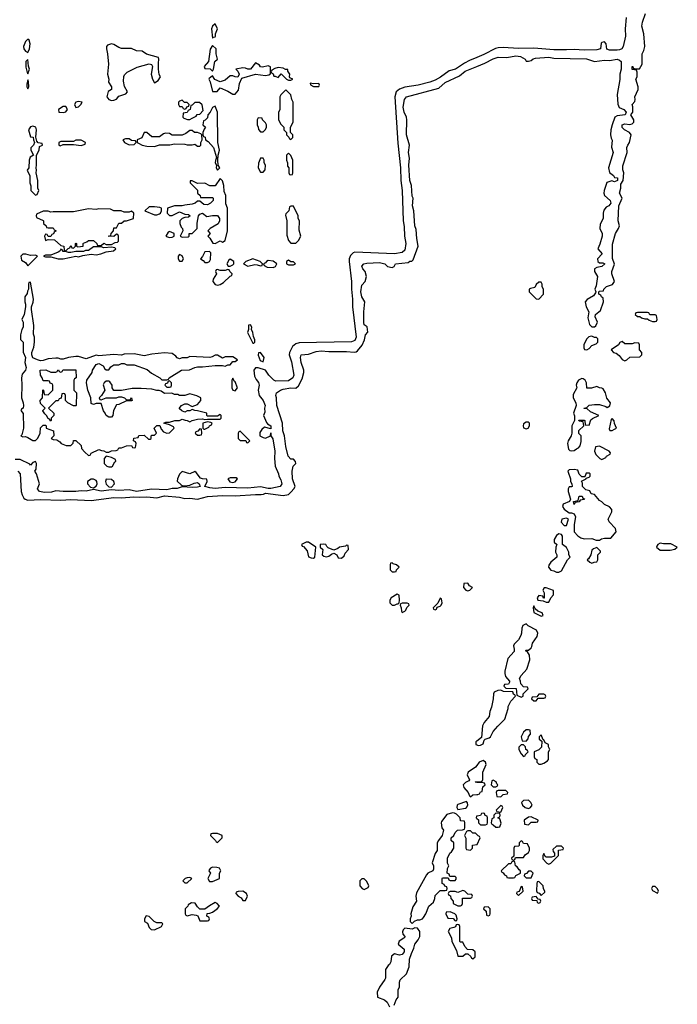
# Model space of a CAD drawing. Header units: inches. Extents: x 2701323 to 2964515, y 494916 to 722124.
# Tile 279 of 656: x 2826385 to 2831586, y 611754 to 619541. Entities that reach past the tile are written whole.
import ezdxf

# ---------------------------------------------------------------- set-up
doc = ezdxf.new("R2010")
doc.units = ezdxf.units.IN
doc.header["$MEASUREMENT"] = 0
doc.layers.add('C8621', color=7, linetype='Continuous')
doc.layers.add('C8631', color=7, linetype='Continuous')

msp = doc.modelspace()

# ---------------------------------------------------------------- linework, layer by layer
at = {"layer": 'C8621', "color": 2, "elevation": 2}
for points in [[(2827930, 619508), (2827910, 619488.7), (2827900.7, 619470), (2827910, 619394), (2827918, 619402), (2827930, 619404.7), (2827934, 619410), (2827934, 619430), (2827948.7, 619470)], [(2826450, 619388), (2826430, 619368), (2826416, 619330), (2826418, 619310), (2826430, 619292), (2826450, 619282), (2826462, 619310), (2826468.7, 619350), (2826459, 619379)], [(2827110, 619349.3), (2827079.8, 619340.2), (2827071, 619330), (2827070.8, 619310), (2827080.7, 619270), (2827086.8, 619190), (2827080.7, 619110), (2827090.5, 619070.5), (2827086.8, 619046.8), (2827111, 619010), (2827111, 618990), (2827085.5, 618974.5), (2827073.4, 618930), (2827090.4, 618910.4), (2827110, 618903), (2827130, 618905.5), (2827150, 618913.4), (2827170, 618936), (2827224, 618956), (2827238, 618970), (2827212.9, 619012.9), (2827205.6, 619054.4), (2827208.9, 619091.1), (2827214.6, 619105.4), (2827234.6, 619125.4), (2827313.6, 619166.4), (2827410, 619191.3), (2827426.4, 619186.4), (2827436, 619170), (2827425.5, 619110), (2827434.8, 619070), (2827450, 619042), (2827480.4, 619059.6), (2827498, 619090), (2827488.9, 619108.9), (2827484, 619150), (2827482, 619198), (2827486, 619230), (2827482, 619242), (2827388.4, 619268.4), (2827352.5, 619292.5), (2827310, 619295.3), (2827270, 619313.2), (2827190, 619314), (2827170, 619321.2), (2827130, 619346)], [(2827910, 619338), (2827890.7, 619309.3), (2827878, 619210), (2827844.7, 619170), (2827850, 619154), (2827891.6, 619151.6), (2827910, 619134), (2827918, 619150), (2827929, 619210), (2827948.7, 619230), (2827939, 619270), (2827939, 619310)], [(2826450, 619226), (2826434, 619210), (2826434, 619166), (2826443.6, 619123.6), (2826450, 619114), (2826462, 619150), (2826454.6, 619174.6)], [(2828250, 619199), (2828210, 619149), (2828190, 619149.2), (2828170, 619159), (2828150, 619161.2), (2828094, 619150), (2828110, 619134), (2828122, 619110), (2828110, 619086), (2828088.9, 619088.9), (2828070, 619098), (2828050, 619098), (2828010, 619062), (2827970, 619048.7), (2827929.3, 619069.3), (2827910, 619098), (2827884.7, 619075.3), (2827882, 619070), (2827891, 619051), (2827910, 618974), (2827947.3, 618972.7), (2827970, 619002), (2828030, 618976), (2828070, 618951), (2828090, 618951.3), (2828116, 618984), (2828123.1, 619036.9), (2828142, 619078), (2828249.2, 619110.8), (2828330, 619101), (2828354.6, 619105.4), (2828368, 619112), (2828368, 619168), (2828350, 619175.3), (2828304.7, 619164.7), (2828290, 619168.7), (2828281.2, 619181.2)], [(2828430, 619162), (2828403.6, 619156.4), (2828378, 619142), (2828374, 619130), (2828378, 619118), (2828390, 619114), (2828394, 619094), (2828406, 619094), (2828430, 619084.7), (2828452, 619112), (2828494, 619070), (2828510, 619062), (2828530, 619062), (2828546, 619070), (2828522, 619082), (2828518, 619090), (2828522, 619110), (2828506, 619134), (2828506, 619146), (2828488, 619148), (2828470, 619158)], [(2826450, 619066), (2826442, 619030), (2826442, 619010), (2826450, 618994), (2826458, 619010), (2826455.3, 619050)], [(2828682, 619038), (2828685.4, 619025.4), (2828710, 619014), (2828750, 619014), (2828756.4, 619023.6), (2828750, 619035.3), (2828710, 619032.7)], [(2828490, 618986), (2828450, 618946), (2828442, 618930), (2828442, 618830), (2828432.7, 618807.3), (2828432, 618750), (2828450, 618714), (2828474, 618690), (2828474, 618670), (2828494, 618650), (2828494, 618630), (2828512.7, 618612.7), (2828518, 618598), (2828530, 618594), (2828546, 618610), (2828546, 618630), (2828526, 618650), (2828526, 618690), (2828548.4, 618731.6), (2828548, 618890), (2828538, 618910), (2828530, 618946)], [(2826730, 618855.3), (2826692, 618830), (2826694, 618810), (2826730, 618806), (2826750, 618811.3), (2826764, 618830), (2826750, 618854)], [(2826850, 618894), (2826830, 618888), (2826818, 618870), (2826830, 618846), (2826850, 618851.3), (2826868.7, 618870), (2826878, 618890)], [(2827670, 618906), (2827650, 618898), (2827642, 618890), (2827642, 618870), (2827650, 618854), (2827670, 618854), (2827678, 618838), (2827690, 618834), (2827702, 618838), (2827707.3, 618852.7), (2827722, 618858), (2827726, 618870), (2827710, 618886), (2827687.3, 618887.3)], [(2827807.3, 618887.3), (2827770, 618886), (2827750, 618866), (2827738, 618862), (2827734, 618830), (2827718, 618822), (2827710, 618806), (2827678, 618802), (2827674, 618770), (2827683.6, 618763.6), (2827712.7, 618752.7), (2827730, 618752), (2827750, 618762), (2827782, 618778), (2827788.4, 618791.6), (2827810, 618794), (2827836.4, 618823.6), (2827827.3, 618867.3)], [(2827930, 618858), (2827910, 618846), (2827890.9, 618809.1), (2827872, 618790), (2827870, 618766), (2827852.7, 618747.3), (2827838, 618742), (2827834, 618710), (2827854, 618690), (2827843.6, 618676.4), (2827834, 618650), (2827834, 618630), (2827838, 618618), (2827851.3, 618611.3), (2827854, 618590), (2827876.9, 618576.9), (2827918, 618530), (2827942, 618450), (2827932.7, 618427.3), (2827932, 618410), (2827942, 618390), (2827938, 618370), (2827950, 618352), (2827968, 618370), (2827955.3, 618390), (2827953.2, 618430), (2827954, 618470), (2827964, 618510), (2827952.7, 618570), (2827949.1, 618809.1)], [(2826490, 618699), (2826470, 618694), (2826454.8, 618670), (2826470, 618614), (2826492.7, 618612.7), (2826494, 618590), (2826502, 618570), (2826494, 618550), (2826472.7, 618527.3), (2826472, 618510), (2826494, 618470), (2826466.8, 618453.2), (2826458.8, 618430), (2826456, 618370), (2826444.7, 618350), (2826466, 618306), (2826466, 618250), (2826472.7, 618227.3), (2826474, 618190), (2826510, 618154), (2826522, 618158), (2826535.3, 618190), (2826528, 618210), (2826529, 618270), (2826515.3, 618330), (2826519, 618350), (2826514, 618370), (2826519, 618390), (2826518, 618470), (2826538, 618510), (2826542, 618538), (2826566, 618550), (2826562, 618562), (2826530, 618566), (2826520.4, 618580.4), (2826512.7, 618612.7), (2826517, 618670), (2826511.9, 618691.9)], [(2828270, 618766), (2828262, 618750), (2828262, 618710), (2828271.6, 618691.6), (2828272.7, 618672.7), (2828290, 618654), (2828310, 618654), (2828330, 618674), (2828338, 618690), (2828338, 618710), (2828330, 618726), (2828306, 618750), (2828302, 618762)], [(2827750, 618666), (2827730, 618666), (2827699.8, 618640.2), (2827670.8, 618629.2), (2827591.1, 618628.9), (2827570, 618642), (2827536.9, 618643.1), (2827522, 618638), (2827490, 618615.3), (2827466.4, 618613.6), (2827430, 618614), (2827390, 618648), (2827370, 618648), (2827350, 618608), (2827314, 618590), (2827314, 618570), (2827323.6, 618563.6), (2827354, 618550), (2827390, 618541), (2827450, 618538), (2827490, 618551.3), (2827571.3, 618551.3), (2827610, 618558.8), (2827690, 618558), (2827710, 618552), (2827750, 618552), (2827770, 618558), (2827790, 618542), (2827810, 618542), (2827818, 618550), (2827818, 618570), (2827828, 618590), (2827826, 618630), (2827818, 618638), (2827790, 618648), (2827768.4, 618648.4)], [(2826870, 618588), (2826830, 618588), (2826810, 618578), (2826710, 618578), (2826694, 618570), (2826694, 618550), (2826704.7, 618544.7), (2826730, 618554), (2826810, 618554), (2826870, 618546), (2826902, 618558), (2826906, 618570)], [(2827250, 618599), (2827222, 618598), (2827202, 618590), (2827214, 618570), (2827250, 618552), (2827290, 618554), (2827306, 618570), (2827302, 618582), (2827270, 618586)], [(2828510, 618486), (2828494, 618470), (2828494, 618430), (2828502, 618410), (2828503.6, 618383.6), (2828514, 618370), (2828514, 618330), (2828518, 618318), (2828530, 618314), (2828542, 618318), (2828546, 618330), (2828546, 618430), (2828530, 618466)], [(2828310, 618446), (2828290, 618446), (2828272.7, 618407.3), (2828272, 618370), (2828290, 618334), (2828310, 618334), (2828327.3, 618352.7), (2828328, 618390), (2828318, 618410), (2828318, 618430)], [(2827970, 618286), (2827930, 618226), (2827890, 618228), (2827850, 618248.7), (2827790, 618246), (2827750, 618268), (2827734, 618266), (2827732, 618250), (2827790, 618194), (2827792, 618170), (2827812, 618150), (2827814, 618134), (2827910, 618134), (2827914, 618130), (2827914, 618110), (2827894, 618090), (2827870, 618078), (2827840.4, 618080.4), (2827810, 618106), (2827790, 618106), (2827774, 618090), (2827750, 618082), (2827690, 618075.3), (2827670, 618068), (2827610, 618068.7), (2827554, 618050), (2827552, 618010), (2827570, 617992), (2827590, 617992), (2827650, 618022), (2827690, 618002), (2827719.6, 617999.6), (2827734, 617990), (2827719.6, 617980.4), (2827690, 617978), (2827671.1, 617968.9), (2827652, 617950), (2827651.3, 617930), (2827661, 617901), (2827672, 617890), (2827674, 617870), (2827654, 617830), (2827670, 617822), (2827716.4, 617823.6), (2827726, 617830), (2827726, 617850), (2827750, 617851.3), (2827788.7, 617890), (2827789.1, 617930.9), (2827798, 617990), (2827810, 618002), (2827831.6, 618011.6), (2827864.7, 617984.7), (2827910, 617992), (2827950, 617992), (2827964.7, 617970), (2827966, 617950), (2827953.4, 617926.6), (2827892, 617890), (2827874, 617870), (2827892, 617850), (2827874, 617830), (2827890, 617814), (2827912.7, 617772.7), (2827930, 617772), (2827970, 617792), (2827990, 617782), (2828010, 617794), (2828028.7, 617870), (2828029, 617890), (2828028.7, 618050), (2828016.4, 618083.6), (2828015.3, 618150), (2828003.1, 618183.1), (2827999, 618230), (2827990, 618266)], [(2827010, 618044), (2826990, 618039), (2826930, 618044), (2826810, 618022), (2826650, 618022), (2826630, 618018), (2826610, 618026), (2826570, 618026), (2826518, 618002), (2826514, 617990), (2826518, 617978), (2826570, 617954), (2826574, 617950), (2826574, 617930), (2826594, 617910), (2826598, 617898), (2826610, 617894), (2826650, 617894), (2826658, 617878), (2826674, 617870), (2826658, 617862), (2826652.7, 617847.3), (2826638, 617842), (2826630, 617826), (2826610, 617826), (2826602, 617842), (2826590, 617846), (2826582, 617830), (2826590, 617794), (2826610, 617802), (2826659.6, 617799.6), (2826710, 617754), (2826734, 617750), (2826738, 617718), (2826750, 617714), (2826767.3, 617732.7), (2826782, 617738), (2826790, 617754), (2826798, 617738), (2826810, 617734), (2826826, 617750), (2826826, 617770), (2826830, 617774), (2826834, 617770), (2826834, 617750), (2826843.6, 617743.6), (2826886, 617750), (2826886, 617770), (2826890, 617774), (2826916.4, 617783.6), (2826930, 617794), (2826970, 617794), (2826994, 617770), (2826998, 617758), (2827010, 617754), (2827030, 617754), (2827050, 617774), (2827070, 617762), (2827110, 617762), (2827140.4, 617779.6), (2827158, 617782), (2827166, 617790), (2827166, 617830), (2827162, 617842), (2827150, 617846), (2827130, 617826), (2827086, 617830), (2827106, 617834), (2827108, 617850), (2827128, 617870), (2827130, 617894), (2827150, 617894), (2827170, 617932), (2827190, 617932), (2827210, 617951.3), (2827230, 617951.3), (2827286, 617970), (2827288, 618010), (2827270, 618028), (2827250, 618018), (2827210, 618018), (2827188.4, 618028.4), (2827130, 618028.7), (2827103.1, 618043.1)], [(2827450, 618062), (2827410, 618062), (2827374, 618030), (2827450, 617998), (2827470, 617998), (2827490, 618004.7), (2827498, 618010), (2827506, 618030), (2827506, 618050), (2827494.6, 618054.6)], [(2828550, 618066), (2828530, 618066), (2828518, 618062), (2828514, 618030), (2828490, 618006), (2828486, 617994), (2828498, 617950), (2828496.9, 617836.9), (2828510, 617794), (2828530, 617774), (2828570, 617774), (2828590, 617794), (2828608, 617830), (2828596.4, 617876.4), (2828598, 617950), (2828588.4, 617968.4), (2828588, 617990)], [(2827570, 617866), (2827558, 617862), (2827542, 617830), (2827545.4, 617825.4), (2827570, 617818), (2827590, 617822), (2827606, 617830), (2827606, 617850)], [(2826434, 617686), (2826410, 617686), (2826394, 617670), (2826398, 617638), (2826430, 617622), (2826450, 617594), (2826526, 617670), (2826510, 617678), (2826470, 617675.3)], [(2827030, 617746), (2826970, 617746), (2826930, 617715.3), (2826905.4, 617714.6), (2826890, 617708), (2826830, 617708), (2826790, 617699), (2826770, 617699), (2826748.4, 617708.4), (2826728.9, 617708.9), (2826722, 617722), (2826710, 617726), (2826702, 617710), (2826690, 617702), (2826630, 617678), (2826590, 617678), (2826574, 617670), (2826590, 617664.7), (2826630, 617666), (2826690, 617651), (2826730, 617651), (2826830, 617672), (2826850, 617666.8), (2826883.1, 617676.9), (2826950, 617686), (2826990, 617682.8), (2827026, 617690), (2827070, 617704.7), (2827127.3, 617712.7), (2827146, 617730), (2827138, 617738), (2827110, 617742), (2827050, 617738)], [(2827650, 617684), (2827638.8, 617670), (2827638.8, 617650), (2827650, 617631.3), (2827670, 617631.3), (2827681.2, 617650), (2827670, 617674)], [(2827887.3, 617707.3), (2827850, 617706), (2827831.6, 617668.4), (2827814, 617650), (2827836.9, 617636.9), (2827850, 617622), (2827870, 617622), (2827886, 617630), (2827895.3, 617644.7), (2827898, 617698)], [(2828050, 617648), (2828039.6, 617640.4), (2828022, 617610), (2828032.7, 617592.7), (2828050, 617592), (2828070, 617602), (2828078, 617610), (2828078, 617630)], [(2828230, 617648.7), (2828174, 617630), (2828154, 617610), (2828190, 617592), (2828244.7, 617604.7), (2828263.6, 617603.6), (2828290, 617594), (2828302, 617598), (2828306, 617610), (2828286, 617630)], [(2828350, 617637.2), (2828338, 617630), (2828330, 617618), (2828314, 617610), (2828318, 617598), (2828342.8, 617582.8), (2828390, 617581), (2828408, 617590), (2828418, 617610), (2828390, 617632.7)], [(2828510, 617638), (2828494, 617630), (2828494, 617610), (2828510, 617602), (2828550, 617602), (2828566, 617610), (2828550, 617626), (2828530, 617626)], [(2828030, 617566), (2828010, 617558), (2827970, 617558), (2827950, 617566), (2827938, 617562), (2827934, 617550), (2827942, 617530), (2827916, 617490), (2827911.3, 617470), (2827930, 617446), (2827950, 617442.8), (2827970, 617446.8), (2827998, 617462), (2828050, 617514), (2828062, 617518), (2828066, 617530), (2828046, 617550), (2828042, 617562)], [(2826470, 617466), (2826458, 617462), (2826454, 617450), (2826454, 617410), (2826446.4, 617393.6), (2826444.7, 617375.3), (2826424.7, 617350), (2826424.7, 617310), (2826431.3, 617290), (2826431.3, 617270), (2826421, 617210), (2826402, 617170), (2826412, 617150), (2826412, 617110), (2826402, 617090), (2826392, 617050), (2826392.7, 617012.7), (2826412, 616990), (2826411.6, 616911.6), (2826432, 616870), (2826426.8, 616830), (2826436, 616790), (2826431.3, 616770), (2826403.6, 616736.4), (2826398, 616710), (2826402.8, 616650), (2826398, 616550), (2826412, 616510), (2826414, 616490), (2826411.3, 616468.7), (2826398, 616462), (2826394, 616450), (2826412.7, 616427.3), (2826416, 616310), (2826402, 616258), (2826394, 616250), (2826410, 616242), (2826430, 616244.7), (2826450, 616238), (2826490, 616212), (2826510, 616212), (2826528.9, 616231.1), (2826548, 616270), (2826550, 616314), (2826570, 616334), (2826590, 616334), (2826594, 616330), (2826594, 616310), (2826652, 616290), (2826654, 616250), (2826634, 616230), (2826650, 616222), (2826679.6, 616219.6), (2826703.6, 616203.6), (2826714, 616190), (2826752.7, 616172.7), (2826790, 616174), (2826807.3, 616192.7), (2826810, 616214), (2826830, 616214), (2826870, 616174), (2826874, 616150), (2826899.6, 616119.6), (2826930, 616094), (2826942, 616098), (2826950, 616114), (2827010, 616142), (2827032.7, 616132.7), (2827050, 616132), (2827070, 616122), (2827090, 616122), (2827110, 616131.3), (2827147.3, 616132.7), (2827162, 616138), (2827170, 616154), (2827190, 616154), (2827230, 616172), (2827270, 616174), (2827278, 616158), (2827290, 616154), (2827302, 616158), (2827306, 616190), (2827302, 616202), (2827286, 616210), (2827288.9, 616231.1), (2827322, 616238), (2827328.4, 616251.6), (2827370, 616254), (2827403.6, 616223.6), (2827416.4, 616223.6), (2827426, 616230), (2827426, 616250), (2827430, 616254), (2827450, 616254), (2827466, 616270), (2827448, 616310), (2827470, 616332), (2827492.7, 616332.7), (2827503.6, 616303.6), (2827522, 616282), (2827550, 616272), (2827570, 616274), (2827608, 616310), (2827600.4, 616320.4), (2827570, 616338), (2827526, 616350), (2827542, 616358), (2827570, 616358), (2827611.6, 616371.6), (2827650, 616372), (2827670, 616382), (2827692.7, 616372.7), (2827710, 616372), (2827730, 616362), (2827748.9, 616371.1), (2827790, 616381), (2827830, 616384.7), (2827850, 616378), (2827870, 616382), (2827970, 616382), (2827978, 616390), (2827978, 616410), (2827970, 616418), (2827950, 616406), (2827870, 616406), (2827866, 616410), (2827866, 616430), (2827790, 616449), (2827769.1, 616449.1), (2827750, 616458), (2827730, 616448.7), (2827710, 616448), (2827690, 616438), (2827667.3, 616447.3), (2827647.3, 616467.3), (2827666, 616490), (2827690, 616502), (2827710, 616502), (2827750, 616482), (2827790, 616498), (2827818, 616530), (2827818, 616550), (2827785.6, 616565.6), (2827730, 616582), (2827690, 616568.7), (2827650, 616568.7), (2827636.4, 616576.4), (2827610, 616578), (2827587.3, 616587.3), (2827530, 616584), (2827504, 616604), (2827489.2, 616609.2), (2827469.4, 616609.4), (2827430, 616619), (2827345.2, 616625.2), (2827275.3, 616624.7), (2827190, 616608.7), (2827130, 616609), (2827115.3, 616630), (2827115.3, 616650), (2827097.2, 616677.2), (2827090, 616682), (2827070, 616682), (2827052, 616670), (2827045.4, 616654.6), (2827058, 616610), (2827032, 616568), (2827014, 616550), (2827018, 616538), (2827030, 616534), (2827068.7, 616551.3), (2827150, 616551.3), (2827170, 616558), (2827190, 616558), (2827214, 616550), (2827230, 616534), (2827262, 616538), (2827270, 616551), (2827274, 616530), (2827270, 616526), (2827230, 616528), (2827170, 616498), (2827150, 616495.3), (2827126, 616450), (2827122, 616410), (2827110, 616398), (2827090, 616398), (2827068, 616410), (2827062, 616430), (2827049, 616449), (2827030, 616506), (2826990, 616506), (2826970, 616498), (2826950, 616506), (2826948.7, 616550), (2826924, 616610), (2826913.2, 616670), (2826916, 616690), (2826959, 616750), (2826962, 616770), (2826990, 616814), (2827010, 616822), (2827044.7, 616804.7), (2827059.6, 616779.6), (2827070, 616772), (2827090, 616772), (2827105.6, 616794.4), (2827130, 616811.3), (2827168.4, 616811.6), (2827190, 616822), (2827210, 616822), (2827231.6, 616811.6), (2827291.1, 616811.1), (2827394.4, 616774.4), (2827426.4, 616746.4), (2827494, 616710), (2827510, 616694), (2827550, 616694), (2827562, 616698), (2827566, 616710), (2827666, 616770), (2827728.4, 616771.6), (2827768.9, 616791.1), (2827790, 616796), (2827830, 616794.8), (2827930, 616806), (2827990, 616806), (2828010, 616801), (2828030, 616811), (2828050, 616812), (2828070, 616838), (2828090, 616838), (2828108, 616850), (2828070, 616874), (2828010, 616874), (2827990, 616864), (2827950, 616888.7), (2827930, 616888.7), (2827906.4, 616873.6), (2827890, 616869), (2827730, 616878), (2827710, 616868), (2827670, 616866), (2827650, 616858), (2827630, 616866), (2827620.4, 616880.4), (2827590, 616902), (2827530, 616906), (2827430, 616896), (2827370, 616882), (2827290, 616899.3), (2827210, 616895.1), (2827190, 616888.7), (2827130, 616892.7), (2827010, 616884), (2826990, 616889), (2826910, 616859), (2826850, 616877.2), (2826830, 616877.2), (2826770, 616868.7), (2826730, 616855.3), (2826710, 616855.3), (2826690, 616864), (2826670, 616865.2), (2826610, 616859), (2826570, 616845.2), (2826550, 616844), (2826526, 616850), (2826490, 616868), (2826482, 616890), (2826482, 616910), (2826497.2, 616950), (2826502.7, 616990), (2826501.2, 617030), (2826493.6, 617053.6), (2826498, 617122), (2826479, 617250), (2826479, 617270), (2826492.7, 617307.3), (2826493.2, 617330)], [(2828210, 617128), (2828194, 617126), (2828194, 617090), (2828186, 617066), (2828230, 616982), (2828238, 616982), (2828246, 616990), (2828246, 617010), (2828235.3, 617035.3), (2828230, 617066), (2828218, 617090), (2828222, 617110)], [(2828290, 616908), (2828274, 616906), (2828272, 616888), (2828286, 616846), (2828310, 616834), (2828318, 616870)], [(2826810, 616486), (2826766, 616510), (2826746, 616530), (2826746, 616570), (2826742, 616582), (2826730, 616586), (2826718, 616582), (2826712.7, 616547.3), (2826698, 616542), (2826690, 616526), (2826670, 616526), (2826614, 616470), (2826654, 616430), (2826654, 616410), (2826634, 616390), (2826634, 616370), (2826630, 616366), (2826622, 616382), (2826610, 616386), (2826598, 616410), (2826583.1, 616423.1), (2826568.4, 616448.4), (2826568.4, 616451.6), (2826586, 616470), (2826550, 616506), (2826548, 616530), (2826566, 616550), (2826567.3, 616612.7), (2826574, 616610), (2826578, 616578), (2826610, 616574), (2826646, 616610), (2826646, 616650), (2826642, 616662), (2826627.3, 616667.3), (2826622, 616682), (2826610, 616686), (2826570, 616686), (2826562, 616710), (2826548.7, 616730), (2826548, 616770), (2826590.9, 616770.9), (2826630, 616754), (2826670, 616754), (2826682, 616758), (2826686, 616770), (2826691, 616771), (2826698, 616758), (2826710, 616754), (2826722, 616758), (2826726, 616770), (2826732.7, 616772.7), (2826830, 616772), (2826832, 616710), (2826818, 616702), (2826814, 616690), (2826814, 616610), (2826834, 616590), (2826832, 616490), (2826830, 616486)], [(2827570, 616686), (2827558, 616682), (2827552.7, 616667.3), (2827538, 616662), (2827534, 616650), (2827550, 616634), (2827570, 616634), (2827582, 616638), (2827586, 616650), (2827586, 616670)], [(2828070, 616706), (2828062, 616690), (2828062.8, 616630), (2828070, 616612), (2828090, 616604.7), (2828108.7, 616630), (2828090, 616678), (2828082, 616682)], [(2827870, 616362), (2827834, 616350), (2827834, 616310), (2827842, 616302), (2827850, 616302), (2827882, 616318), (2827886, 616330), (2827902, 616338), (2827906, 616350), (2827896.4, 616356.4)], [(2827810, 616306), (2827792.7, 616287.3), (2827778, 616282), (2827774, 616270), (2827790, 616254), (2827810, 616254), (2827822, 616258), (2827826, 616270), (2827822, 616302)], [(2828130, 616286), (2828118, 616282), (2828114, 616270), (2828114, 616230), (2828130, 616214), (2828174, 616214), (2828178, 616198), (2828190, 616194), (2828206, 616210)], [(2827070, 616088), (2827052, 616070), (2827052, 616030), (2827074, 616010), (2827090, 616004.7), (2827110, 616006), (2827118, 616010), (2827136.4, 616043.6), (2827146, 616050), (2827142, 616062), (2827110, 616078)], [(2826970, 615908), (2826950, 615908), (2826922, 615890), (2826922, 615870), (2826944.5, 615844.5), (2826970, 615838), (2826990, 615852), (2826997.2, 615870), (2826995.3, 615890), (2826990, 615898)], [(2827070, 615908), (2827062.8, 615890), (2827068.2, 615868.2), (2827090, 615846), (2827110, 615844.7), (2827134, 615870), (2827128.7, 615890), (2827110, 615904)], [(2828050, 615919), (2828032, 615910), (2828047.1, 615887.1), (2828070, 615881), (2828090, 615886), (2828108, 615910), (2828096.5, 615916.5)], [(2828670, 615408.7), (2828650, 615408), (2828614, 615390), (2828618, 615378), (2828630, 615374), (2828659.8, 615339.8), (2828670, 615294), (2828690, 615284.7), (2828710, 615282), (2828718, 615290), (2828726, 615370)], [(2828790, 615394), (2828762, 615390), (2828762, 615370), (2828782, 615350), (2828778, 615310), (2828790, 615298), (2828812.7, 615292.7), (2828830, 615298), (2828850, 615314), (2828870, 615322), (2828894, 615310), (2828904.7, 615284.7), (2828930, 615282), (2828950, 615302), (2828958, 615322), (2828986, 615350), (2828982, 615382), (2828970, 615386), (2828962, 615378), (2828914, 615370), (2828901, 615359), (2828870, 615346), (2828824, 615364), (2828813.6, 615373.6), (2828806, 615390)], [(2829330, 615246), (2829318, 615242), (2829314, 615230), (2829314, 615190), (2829330, 615174), (2829350, 615174), (2829362, 615178), (2829366, 615190), (2829386, 615210), (2829366, 615230), (2829338, 615238)], [(2829930, 615086), (2829898, 615082), (2829894, 615050), (2829914, 615030), (2829930, 615024.7), (2829946, 615030), (2829966, 615050), (2829943.1, 615063.1)], [(2829370, 614998), (2829322, 614970), (2829312, 614950), (2829311.3, 614930), (2829330, 614911.3), (2829350, 614911.3), (2829370, 614922), (2829378, 614922), (2829386, 614930), (2829388, 614950), (2829386, 614990)], [(2829710, 614966), (2829692.7, 614927.3), (2829654, 614890), (2829658, 614878), (2829670, 614874), (2829682, 614878), (2829686, 614894), (2829710, 614902), (2829718, 614910), (2829726, 614930), (2829722, 614962)], [(2829450, 614926), (2829410, 614926), (2829398, 614922), (2829394, 614910), (2829402, 614890), (2829403.6, 614863.6), (2829410, 614854), (2829430, 614862), (2829438, 614870), (2829447.3, 614892.7), (2829466, 614910), (2829462, 614922)], [(2829918, 613358), (2829850, 613335.3), (2829844.7, 613330), (2829842, 613310), (2829850, 613294), (2829910, 613304.7), (2829918, 613310), (2829928, 613330), (2829927.3, 613347.3)], [(2829809, 613269), (2829764, 613256), (2829721, 613199), (2829718, 613190), (2829724.7, 613150), (2829738, 613130), (2829726, 613090), (2829696, 613050), (2829686.8, 613030), (2829686, 612970), (2829670, 612946), (2829646.4, 612873.6), (2829658, 612850), (2829656.9, 612823.1), (2829652, 612810), (2829612, 612790), (2829601.4, 612778.6), (2829524.5, 612635.5), (2829518.8, 612610), (2829522, 612570), (2829495.3, 612524.7), (2829478, 612470), (2829482, 612450), (2829474, 612430), (2829474, 612410), (2829490, 612394), (2829508, 612412), (2829530, 612422), (2829550, 612422), (2829570, 612431.3), (2829578.6, 612441.4), (2829597.2, 612470), (2829622, 612530), (2829658, 612562), (2829668, 612590), (2829670, 612614), (2829710, 612654), (2829750, 612654), (2829762, 612658), (2829766, 612670), (2829762, 612682), (2829747.3, 612687.3), (2829742, 612702), (2829726, 612710), (2829726, 612750), (2829730, 612754), (2829774, 612754), (2829778, 612738), (2829790, 612734), (2829830, 612734), (2829836.4, 612743.6), (2829836.4, 612756.4), (2829830, 612766), (2829786, 612766), (2829782, 612782), (2829766, 612790), (2829767.3, 612827.3), (2829778, 612850), (2829768.7, 612870), (2829768, 612910), (2829786, 612950), (2829800.4, 612959.6), (2829818, 612990), (2829818, 613030), (2829798, 613050), (2829798, 613070), (2829818, 613090), (2829828, 613112), (2829848, 613132), (2829887.3, 613132.7), (2829902, 613138), (2829906, 613150), (2829906, 613190), (2829902, 613202), (2829870, 613206), (2829868, 613230), (2829839, 613259), (2829824.7, 613264.7)], [(2827950, 613106), (2827910, 613106), (2827898, 613102), (2827894, 613090), (2827934, 613050), (2827938, 613038), (2827950, 613034), (2827986, 613070), (2827986, 613090)], [(2827910, 612838), (2827894, 612830), (2827883.6, 612816.4), (2827882, 612810), (2827894, 612790), (2827872, 612750), (2827886.4, 612726.4), (2827910, 612724.7), (2827966, 612750), (2827966, 612790), (2827975.3, 612810), (2827966, 612830), (2827943.6, 612836.4)], [(2827730, 612758), (2827710, 612755.3), (2827694, 612750), (2827674, 612730), (2827690, 612714), (2827710, 612714), (2827746, 612750)], [(2829110, 612746), (2829090, 612746), (2829074, 612730), (2829074, 612690), (2829094, 612670), (2829110, 612662), (2829142, 612678), (2829146, 612690), (2829130, 612726)], [(2828150, 612648), (2828112.7, 612647.3), (2828098, 612642), (2828094, 612630), (2828114, 612610), (2828136.9, 612596.9), (2828150, 612574), (2828170, 612574), (2828186, 612610), (2828178, 612630)], [(2829890, 612655.3), (2829850, 612638), (2829830, 612646), (2829790, 612646), (2829778, 612642), (2829774, 612630), (2829778, 612618), (2829792.7, 612612.7), (2829794, 612590), (2829814, 612570), (2829814, 612550), (2829850, 612534), (2829870, 612534), (2829882, 612538), (2829886, 612550), (2829887.3, 612592.7), (2829950, 612594), (2829962, 612598), (2829966, 612610), (2829962, 612622), (2829930, 612626), (2829906, 612650)], [(2827930, 612558), (2827886, 612534), (2827850, 612506), (2827810, 612506), (2827790, 612526), (2827774, 612554), (2827744.7, 612555.3), (2827718, 612542), (2827714, 612530), (2827694, 612510), (2827694, 612470), (2827698, 612458), (2827710, 612454), (2827750, 612464.7), (2827779.6, 612459.6), (2827792.7, 612452.7), (2827810, 612414), (2827870, 612414), (2827882, 612418), (2827886, 612430), (2827882, 612442), (2827866, 612450), (2827867.3, 612472.7), (2827890, 612474), (2827910, 612482), (2827948, 612510), (2827966, 612530), (2827946, 612550)], [(2829790, 612486), (2829758, 612482), (2829754, 612470), (2829770, 612434), (2829812, 612432), (2829830, 612414), (2829842, 612418), (2829846, 612430), (2829838, 612458), (2829826, 612470)], [(2827386, 612454), (2827372, 612430), (2827372, 612410), (2827394.8, 612394.8), (2827410, 612362), (2827425.4, 612345.4), (2827450, 612342), (2827506, 612370), (2827518, 612390), (2827510, 612398), (2827470, 612398), (2827448.7, 612408.7), (2827410, 612448)], [(2829850, 612386), (2829838, 612382), (2829832.7, 612367.3), (2829819.6, 612360.4), (2829786, 612354), (2829774, 612330), (2829799.6, 612279.6), (2829802, 612250), (2829839.6, 612179.6), (2829850, 612134), (2829890, 612134), (2829910, 612154), (2829930, 612154), (2829952.7, 612132.7), (2829958, 612118), (2829970, 612114), (2829986, 612130), (2829986, 612170), (2829970, 612186), (2829927.3, 612187.3), (2829906, 612210), (2829890, 612246), (2829870, 612246), (2829866, 612250), (2829866, 612370), (2829862, 612382)]]:
    msp.add_lwpolyline(points, close=True, dxfattribs=at)
for points in [[(2830000, 619242), (2829942, 619218), (2829902.6, 619197.4), (2829831.3, 619148.7), (2829782, 619138), (2829712.3, 619087.7), (2829670, 619063.5), (2829630, 619047.2), (2829537, 619023), (2829430, 619006.4), (2829389.2, 618990.8), (2829363.1, 618970), (2829351.7, 618930), (2829375.6, 618564.4), (2829395.6, 618370), (2829398.3, 618270), (2829409.1, 618190), (2829418.3, 617950), (2829426.4, 617906.4), (2829428.4, 617830), (2829438.5, 617770), (2829430, 617719.3), (2829410, 617700.5), (2829350.3, 617689.7), (2829036.5, 617703.5), (2829022, 617698), (2829002.5, 617677.5), (2828991.7, 617650), (2828990.3, 617630), (2829008.5, 617470), (2829008.2, 617410), (2829017.8, 617330), (2829016.5, 617270), (2829046, 617030), (2829035.8, 617004.2), (2829010, 616992.8), (2828595.3, 616984.7), (2828570, 616978.4), (2828543.9, 616956.1), (2828518, 616910), (2828515.5, 616890), (2828534.4, 616834.4), (2828553.1, 616730), (2828545.5, 616710), (2828510, 616685.1), (2828410, 616681.2), (2828395.3, 616690), (2828355.3, 616730), (2828328.9, 616768.9), (2828270, 616788.7), (2828250, 616788), (2828238, 616770), (2828241.4, 616721.4), (2828254.4, 616694.4), (2828272.8, 616672.8), (2828278.8, 616650), (2828271.3, 616610), (2828278, 616570), (2828310.7, 616530), (2828326, 616490), (2828321, 616470), (2828323.6, 616436.4), (2828312, 616410), (2828336, 616356), (2828344.7, 616344.7), (2828370.4, 616330), (2828370, 616306), (2828322, 616318), (2828299.6, 616300.4), (2828283.6, 616276.4), (2828284.7, 616250), (2828310, 616236), (2828330, 616231), (2828368, 616250), (2828370, 616274), (2828372, 616250), (2828386, 616226), (2828402, 616130), (2828400.7, 616070), (2828406, 616010), (2828432.2, 615950), (2828435.5, 615930), (2828450, 615901), (2828458.4, 615870), (2828446, 615850), (2828370, 615832.3), (2828350, 615832.7), (2828290, 615847.3), (2828190, 615837.4), (2828010, 615841.6), (2827930, 615834.7), (2827890, 615837.6), (2827848, 615850), (2827868, 615890), (2827866, 615906), (2827830, 615908.7), (2827814.6, 615914.6), (2827780.4, 615960.4), (2827770, 615968), (2827731, 615949), (2827670, 615968), (2827650, 615948), (2827634, 615910), (2827631, 615891), (2827661.4, 615861.4), (2827670, 615856), (2827690, 615854.8), (2827730, 615861), (2827764.1, 615875.9), (2827790, 615881), (2827804.7, 615870), (2827812, 615850), (2827790, 615843.6), (2827750, 615842), (2827670, 615846), (2827630, 615833.2), (2827590, 615832.3), (2827550, 615823.6), (2827427.5, 615827.5), (2827310, 615809), (2827250, 615821.6), (2827170, 615818.4), (2827110, 615822.7), (2827030, 615812), (2826970, 615825.2), (2826910, 615812.7), (2826870, 615814.5), (2826830, 615809.7), (2826729.6, 615809.6), (2826670, 615815.3), (2826635.6, 615804.4), (2826580.5, 615800.5), (2826542, 615810), (2826526, 615830), (2826542, 615870), (2826518, 615950), (2826506, 615970), (2826514.6, 615985.4), (2826518, 616030), (2826510, 616046), (2826490, 616038), (2826470, 616018), (2826464.7, 616024.7), (2826390, 616064), (2826350, 616064)], [(2826369.7, 615970.3), (2826388.2, 615950), (2826397.6, 615810), (2826403.4, 615783.4), (2826417.1, 615757.1), (2826428.2, 615748.2), (2826450, 615741.6), (2826550, 615746), (2826710, 615742), (2826790, 615746.7), (2826950, 615739.5), (2827130, 615761.3), (2827190, 615760.4), (2827288, 615768), (2827330, 615763.8), (2827390, 615768.5), (2827470, 615759.5), (2827530, 615776.3), (2827650, 615764.4), (2827690, 615754), (2827730, 615755.8), (2827790, 615750.4), (2827869.7, 615770.3), (2827990, 615777), (2828090, 615774.4), (2828250, 615786.7), (2828293.8, 615786.2), (2828312, 615788), (2828330, 615796), (2828470, 615777.1), (2828510, 615786.8), (2828533.1, 615806.9), (2828553.2, 615830), (2828562.7, 615850), (2828542.7, 615910), (2828539, 615970), (2828549, 616011), (2828568, 616030), (2828567.3, 616047.3), (2828550, 616066), (2828530, 616066), (2828509.4, 616090), (2828490, 616166), (2828479.5, 616250), (2828466.3, 616290), (2828462.7, 616350), (2828419.5, 616490), (2828417.2, 616550), (2828409.5, 616570), (2828416, 616590), (2828448.2, 616611.8), (2828470, 616619.3), (2828529.5, 616630.5), (2828570, 616626), (2828590, 616644.7), (2828618.6, 616701.4), (2828632.3, 616750), (2828632.7, 616770), (2828611.8, 616830), (2828606, 616870), (2828610, 616890.4), (2828670, 616894.8), (2828730, 616917), (2828770, 616922), (2828830, 616916.4), (2828970, 616917.6), (2829030, 616910.5), (2829046.6, 616913.4), (2829057.5, 616922.5), (2829093.6, 616966.4), (2829113.2, 617010), (2829119, 617050), (2829137.2, 617070), (2829132.9, 617112.9), (2829110, 617128), (2829107.6, 617147.6), (2829107.3, 617230), (2829115.3, 617310), (2829090, 617349), (2829083, 617390), (2829090, 617442), (2829118, 617470), (2829128.7, 617510), (2829118, 617550), (2829098, 617570), (2829090, 617592), (2829108, 617610), (2829130, 617615.8), (2829230, 617620.7), (2829272, 617610), (2829294, 617590), (2829330, 617582), (2829346, 617590), (2829358, 617610), (2829458.3, 617621.7), (2829470.5, 617630.5), (2829487.5, 617632.5), (2829498, 617642), (2829535.3, 617750), (2829525.1, 617810), (2829521.2, 617881.2), (2829509.6, 617910.4), (2829502, 618030), (2829492.7, 618070), (2829498, 618130), (2829490, 618146), (2829484.5, 618230), (2829469.7, 618270), (2829463.6, 618390), (2829467.2, 618447.2), (2829460.9, 618490), (2829469, 618550), (2829444.7, 618630), (2829447.9, 618747.9), (2829443.6, 618770), (2829425.1, 618810), (2829418, 618850), (2829429.7, 618910.3), (2829445.2, 618930), (2829699.3, 619000.7), (2829750, 619043.8), (2829863.1, 619096.9), (2829907.2, 619132.8), (2830000, 619170.3)], [(2830000, 613835.9), (2829992, 613830), (2829992, 613810), (2830000, 613806)], [(2830000, 613643), (2829990.8, 613629.2), (2829931.3, 613590), (2829924.7, 613570), (2829942, 613530), (2829938, 613522), (2829911.1, 613508.9), (2829892, 613490), (2829898, 613470), (2829932, 613430), (2829942, 613402), (2829950, 613394), (2829968.4, 613411.6), (2830000, 613412.5)], [(2830000, 613509.1), (2829986, 613510), (2829990, 613514), (2830000, 613514)], [(2830000, 613242.3), (2829998, 613242), (2829994, 613230), (2830000, 613224.4)], [(2830000, 613097), (2829990, 613108), (2829968.4, 613108.4), (2829950, 613126), (2829930, 613126), (2829918, 613122), (2829902, 613090), (2829912.7, 613067.3), (2829914, 612990), (2829918, 612978), (2829950, 612974), (2829966, 612990), (2829967.3, 613012.7), (2830000, 613017.7)], [(2829346, 611746), (2829362, 611790), (2829378, 611810), (2829378, 611870), (2829388, 611890), (2829388, 611930), (2829393.6, 611946.4), (2829445.2, 611994.8), (2829464, 612050), (2829468.9, 612111.1), (2829483.1, 612156.9), (2829502, 612198), (2829509.3, 612230.7), (2829536, 612264), (2829549, 612290), (2829549, 612329), (2829530, 612355.3), (2829510, 612358), (2829490, 612348.7), (2829430, 612355.3), (2829416.9, 612343.1), (2829411.6, 612328.4), (2829416, 612310), (2829430.9, 612289.1), (2829430, 612286), (2829423.6, 612276.4), (2829385.4, 612254.6), (2829378, 612230), (2829424.7, 612190), (2829424.7, 612170), (2829410, 612148.7), (2829390, 612142), (2829350, 612154), (2829326.4, 612133.6), (2829321, 612090), (2829311, 612070), (2829299.1, 612060.9), (2829278.8, 612030), (2829278, 611962), (2829274, 611950), (2829231.3, 611890), (2829211.3, 611850), (2829214, 611810), (2829270.6, 611790.6), (2829291.3, 611770), (2829310, 611734)]]:
    msp.add_lwpolyline(points, dxfattribs=at)
at = {"layer": 'C8631', "color": 2, "elevation": 2}
for points in [[(2830000, 619170.3), (2830063.9, 619196.1), (2830128.5, 619231.5), (2830170, 619243.8), (2830237.5, 619242.5), (2830310, 619256.5), (2830344.7, 619250), (2830382, 619230), (2830390, 619214), (2830410, 619212), (2830430, 619218), (2830447.3, 619232.7), (2830463.3, 619236.7), (2830570, 619244.9), (2830610, 619236.4), (2830868.1, 619231.9), (2830930, 619211.8), (2831010, 619221.6), (2831050, 619218), (2831110, 619228), (2831130, 619222), (2831142, 619210), (2831142, 619150), (2831130.7, 619110), (2831130.7, 619069.3), (2831110.5, 618950), (2831114.4, 618874.4), (2831127.3, 618847.3), (2831162, 618830), (2831182, 618810), (2831174, 618790), (2831110, 618782), (2831092, 618770), (2831070.9, 618709.1), (2831060.7, 618670), (2831057.3, 618630), (2831063, 618603), (2831071.1, 618588.9), (2831066.4, 618533.6), (2831078, 618490), (2831041, 618370), (2831050, 618332), (2831082, 618310), (2831090, 618294), (2831114, 618290), (2831114, 618270), (2831090, 618258), (2831068, 618268), (2831027.5, 618252.5), (2831007.3, 618190), (2831004.9, 618170), (2831010.7, 618150), (2831056, 618110), (2831061, 618090), (2831044.7, 618070), (2831022.4, 618057.6), (2831005.1, 618034.9), (2830999.3, 618010), (2831000.7, 617970), (2830976.3, 617923.7), (2830974, 617890), (2830992, 617850), (2830992, 617830), (2830973.7, 617766.3), (2830958, 617730), (2830992, 617690), (2830956, 617650), (2830958, 617630), (2830970, 617618), (2830998, 617618), (2831012, 617610), (2830990, 617588), (2830950, 617582), (2830932, 617570), (2830931.3, 617550), (2830954, 617510), (2830943.6, 617436.4), (2830934, 617410), (2830942, 617390), (2830939.6, 617380.4), (2830922, 617358), (2830872.3, 617327.7), (2830857.3, 617310), (2830864.9, 617270), (2830886, 617230), (2830878, 617182), (2830891.1, 617131.1), (2830910, 617112), (2830930, 617112), (2830940.4, 617119.6), (2830955.3, 617150), (2830935.3, 617190), (2830938, 617210), (2830979.3, 617240.7), (2831002, 617310), (2830999, 617339), (2830986, 617350), (2830982, 617362), (2830966, 617370), (2830966, 617390), (2830970, 617394), (2831002, 617398), (2831006, 617410), (2831026, 617430), (2831073.6, 617446.4), (2831088.7, 617470), (2831068, 617530), (2831069, 617550), (2831088, 617608), (2831073.6, 617653.6), (2831074.6, 617765.4), (2831097.2, 617850), (2831122, 617890), (2831128.7, 617910), (2831119, 617950), (2831124, 618070), (2831148.7, 618130), (2831128, 618170), (2831139, 618210), (2831140.4, 618239.6), (2831158, 618270), (2831162, 618330), (2831154.6, 618354.6), (2831154.6, 618385.4), (2831188.7, 618490), (2831188, 618530), (2831194, 618550), (2831209.1, 618570.9), (2831222, 618630), (2831209.2, 618649.2), (2831168.7, 618670), (2831150, 618688.7), (2831148.7, 618710), (2831170, 618718), (2831210, 618711), (2831230, 618718), (2831242, 618730), (2831242, 618750), (2831218, 618790), (2831233.2, 618810), (2831233.2, 618853.2), (2831228, 618870), (2831250, 618894), (2831254, 618910), (2831249.1, 618930.9), (2831275.3, 618990), (2831275.3, 619010), (2831259, 619070), (2831268, 619090), (2831267.3, 619127.3), (2831262, 619142), (2831230, 619146), (2831228, 619170), (2831234, 619170), (2831238, 619158), (2831252.7, 619152.7), (2831287.3, 619152.7), (2831308.7, 619190), (2831309, 619270), (2831322, 619298), (2831329, 619330), (2831322, 619430), (2831305.2, 619490), (2831310, 619522), (2831335.3, 619590)], [(2831180.3, 619559.7), (2831174.4, 619470), (2831177.1, 619410), (2831157.6, 619330), (2831147.3, 619310), (2831130, 619302), (2831110, 619300.5), (2831050, 619301.1), (2831028.4, 619308.4), (2831022.7, 619350), (2831010, 619365.2), (2830990, 619361.2), (2830984.7, 619355.3), (2830978.8, 619310), (2830950, 619303.1), (2830850, 619300.4), (2830770, 619305.4), (2830710, 619301.7), (2830610, 619304), (2830450, 619316.9), (2830330, 619314), (2830210, 619320.9), (2830170, 619317.4), (2830147.8, 619312.2), (2830055.2, 619264.8), (2830000, 619242)], [(2830000, 613806), (2830010, 613801), (2830030, 613804.7), (2830050, 613814), (2830058, 613842), (2830066, 613850), (2830099, 613861), (2830108, 613870), (2830129.4, 613910.6), (2830165.6, 613954.4), (2830222, 614010), (2830247.3, 614092.7), (2830248, 614110), (2830270, 614152), (2830306, 614190), (2830302, 614202), (2830290, 614206), (2830286, 614226), (2830211.1, 614228.9), (2830190, 614238), (2830165.4, 614234.6), (2830138, 614222), (2830131.3, 614210), (2830130.9, 614169.1), (2830116.9, 614103.1), (2830102, 614070), (2830098, 614030), (2830058, 613982), (2830044.5, 613955.5), (2830036.9, 613863.1), (2830000, 613835.9)], [(2830000, 613514), (2830030, 613514), (2830042, 613518), (2830047.3, 613532.7), (2830049.1, 613590.9), (2830075.3, 613650), (2830068, 613670), (2830050, 613682), (2830018, 613670), (2830000, 613643)], [(2830000, 613412.5), (2830007.3, 613412.7), (2830022, 613418), (2830030, 613434), (2830042, 613438), (2830047.3, 613472.7), (2830066, 613490), (2830062, 613502), (2830050, 613506), (2830000, 613509.1)], [(2830000, 613224.4), (2830012.7, 613212.7), (2830014, 613190), (2830030, 613174), (2830070, 613174), (2830082, 613178), (2830086, 613190), (2830086, 613230), (2830082, 613242), (2830067.3, 613247.3), (2830062, 613262), (2830050, 613266), (2830038, 613262), (2830030, 613246), (2830000, 613242.3)], [(2830000, 613017.7), (2830002, 613018), (2830026, 613070), (2830022, 613082), (2830010, 613086), (2830000, 613097)]]:
    msp.add_lwpolyline(points, dxfattribs=at)
for points in [[(2830510, 617466), (2830490, 617466), (2830470, 617446), (2830458, 617422), (2830423.6, 617416.4), (2830414, 617410), (2830414, 617390), (2830432, 617370), (2830470, 617334), (2830490, 617332), (2830528, 617370), (2830527.3, 617407.3), (2830518, 617430), (2830518, 617450)], [(2831350, 617226), (2831270, 617226), (2831258, 617222), (2831254, 617210), (2831270, 617194), (2831290, 617194), (2831303.6, 617183.6), (2831330, 617174), (2831350, 617174), (2831363.6, 617163.6), (2831390, 617154), (2831410, 617154), (2831422, 617158), (2831426, 617170), (2831422, 617202), (2831410, 617206), (2831370, 617206), (2831362, 617222)], [(2830910, 617038), (2830896.4, 617036.4), (2830886.4, 617033.6), (2830870, 617018), (2830847.5, 616972.5), (2830846.4, 616946.4), (2830852, 616932), (2830870, 616931.3), (2830890, 616942), (2830910, 616964.7), (2830943.1, 616976.9), (2830958, 616990), (2830956.4, 617016.4), (2830948, 617028), (2830932, 617028)], [(2831150, 616995.3), (2831131.6, 616988.4), (2831122, 616970), (2831062, 616930), (2831082, 616910), (2831102.8, 616902.8), (2831126.4, 616886.4), (2831150, 616854), (2831170, 616842), (2831186, 616850), (2831210, 616872), (2831290, 616874), (2831306, 616890), (2831306, 616910), (2831286, 616930), (2831286, 616970), (2831282, 616982), (2831250, 616986), (2831230, 616978), (2831170, 616978)], [(2830830, 616704), (2830804.7, 616690), (2830791.3, 616670), (2830786, 616650), (2830791.3, 616630), (2830762, 616578), (2830762.8, 616550), (2830782.8, 616510), (2830786, 616490), (2830766, 616430), (2830772.7, 616407.3), (2830774, 616370), (2830752, 616330), (2830751.6, 616271.6), (2830746, 616250), (2830722.8, 616210), (2830717.3, 616190), (2830725.2, 616145.2), (2830734.8, 616134.8), (2830750, 616130.8), (2830770, 616134.8), (2830790, 616146), (2830805.2, 616154.8), (2830818, 616170), (2830826, 616206), (2830826, 616250), (2830808.4, 616268.4), (2830808.4, 616291.6), (2830848, 616330), (2830842, 616362), (2830810, 616366), (2830807.3, 616372.7), (2830850, 616374), (2830854, 616370), (2830858, 616338), (2830890, 616334), (2830903.1, 616376.9), (2830914, 616386), (2830966, 616410), (2830900.2, 616440.2), (2830870, 616466), (2830850, 616466), (2830848, 616470), (2830870, 616474), (2830890, 616492), (2830930, 616498), (2830970, 616498), (2831022, 616482), (2831030, 616474), (2831053.6, 616486.4), (2831058, 616510), (2831029.1, 616549.1), (2831018, 616590), (2831000.4, 616620.4), (2830990, 616628), (2830970, 616628.7), (2830950, 616639), (2830907.3, 616627.3), (2830870, 616628), (2830868, 616670), (2830858, 616690), (2830842, 616702)], [(2830410, 616358), (2830390, 616358), (2830370, 616346), (2830366, 616330), (2830370, 616314), (2830390, 616304.7), (2830406, 616310), (2830418, 616330), (2830418, 616350)], [(2831070, 616386), (2831062, 616378), (2831046, 616306), (2831052.7, 616292.7), (2831070, 616292), (2831090, 616302), (2831106, 616310), (2831088.4, 616348.4), (2831087.3, 616367.3)], [(2830970, 616168), (2830938, 616162), (2830932, 616130), (2830942, 616102), (2830974, 616070), (2830990, 616062), (2831022, 616078), (2831026, 616090), (2831054.6, 616105.4), (2831056.4, 616116.4), (2831046, 616130)], [(2830770, 615984), (2830730, 615982), (2830721, 615970), (2830722, 615962), (2830742, 615910), (2830742, 615890), (2830751.6, 615871.6), (2830754, 615850), (2830750, 615846), (2830730, 615846), (2830722, 615830), (2830722, 615810), (2830742, 615750), (2830734, 615730), (2830682, 615710), (2830678, 615690), (2830692, 615670), (2830730, 615642), (2830750, 615642), (2830770, 615634), (2830782, 615610), (2830770.8, 615550), (2830771, 615491), (2830798.8, 615458.8), (2830823.5, 615443.5), (2830850, 615436), (2830910, 615438), (2830945.4, 615425.4), (2830970, 615424.7), (2830985.2, 615434.8), (2831010, 615441), (2831059, 615441), (2831102, 615490), (2831098, 615518), (2831048, 615570), (2831038, 615590), (2831068, 615650), (2831067.3, 615667.3), (2831048.4, 615688.4), (2831010, 615706), (2830990, 615728), (2830970, 615738), (2830930, 615786), (2830906, 615790), (2830894.6, 615814.6), (2830862, 615822), (2830835.3, 615850), (2830835.3, 615875.3), (2830828.4, 615891.6), (2830866, 615910), (2830866, 615914), (2830890, 615922), (2830898, 615930), (2830898, 615950), (2830890, 615955.3), (2830866, 615954), (2830854, 615926), (2830830, 615926), (2830810, 615946), (2830798, 615978)], [(2830770, 615706), (2830766, 615730), (2830802, 615738), (2830810, 615774), (2830832.7, 615772.7), (2830838, 615758), (2830851.6, 615751.6), (2830850, 615746), (2830818, 615742), (2830810, 615728), (2830778, 615722)], [(2830710, 615598), (2830674, 615590), (2830666.4, 615566.4), (2830690, 615542), (2830710, 615542), (2830726, 615590)], [(2830650, 615475.3), (2830630, 615462), (2830611.3, 615430), (2830612, 615410), (2830632, 615390), (2830624.7, 615370), (2830622, 615330), (2830634, 615310), (2830634, 615290), (2830584.7, 615250), (2830570, 615226), (2830566, 615210), (2830586.4, 615186.4), (2830610, 615182), (2830630, 615172), (2830650, 615172), (2830670, 615182), (2830718, 615270), (2830738, 615290), (2830728.4, 615308.4), (2830728, 615330), (2830710, 615366), (2830678, 615390), (2830677.2, 615457.2), (2830668.9, 615468.9)], [(2830950, 615366), (2830923.6, 615356.4), (2830910, 615346), (2830902, 615310), (2830883.6, 615276.4), (2830874, 615270), (2830894, 615250), (2830910, 615242), (2830928.4, 615251.6), (2830950, 615254), (2830958, 615270), (2830958, 615310), (2830978, 615330), (2830978, 615338)], [(2831450, 615402), (2831432, 615390), (2831423.6, 615376.4), (2831422, 615370), (2831450, 615344.7), (2831530, 615346), (2831567.3, 615352.7), (2831586, 615370), (2831534.6, 615394.6), (2831476.4, 615396.4)], [(2830550, 615048), (2830532.7, 615047.3), (2830522, 615030), (2830532.7, 615007.3), (2830532.7, 614967.3), (2830527.3, 614967.3), (2830522, 614982), (2830490, 614988), (2830478, 614970), (2830482, 614950), (2830524.7, 614944.7), (2830550, 614934), (2830570, 614934), (2830586, 614970), (2830607.3, 614992.7), (2830607.3, 615027.3)], [(2830450, 614906), (2830444.7, 614890), (2830450, 614854), (2830510, 614824.7), (2830526, 614830), (2830518, 614850), (2830483.1, 614863.1), (2830462, 614882)], [(2830390, 614762), (2830364.7, 614750), (2830356, 614730), (2830353.4, 614690), (2830347.3, 614670), (2830330, 614635.3), (2830296.9, 614603.1), (2830291.3, 614590), (2830296.9, 614563.1), (2830295.3, 614544.7), (2830244.7, 614490), (2830221, 614390), (2830220.7, 614370), (2830227.5, 614347.5), (2830258, 614310), (2830258, 614302), (2830250, 614286), (2830218, 614282), (2830214, 614270), (2830230, 614254), (2830312.7, 614252.7), (2830318, 614198), (2830350, 614182), (2830366, 614190), (2830366, 614210), (2830406, 614250), (2830402, 614262), (2830370, 614266), (2830347.3, 614287.3), (2830346, 614310), (2830338, 614330), (2830350, 614354), (2830396.4, 614403.6), (2830420.4, 614479.6), (2830416.4, 614516.4), (2830402, 614542), (2830386, 614550), (2830390, 614554), (2830410, 614554), (2830430, 614574), (2830436.4, 614583.6), (2830442, 614610), (2830476.5, 614663.5), (2830484, 614690), (2830472, 614712), (2830406.6, 614746.6)], [(2830530, 614206), (2830490, 614206), (2830474, 614186), (2830438, 614182), (2830434, 614170), (2830450, 614154), (2830470, 614154), (2830486, 614174), (2830530, 614174), (2830542, 614178), (2830546, 614190), (2830542, 614202)], [(2830410, 613926), (2830390, 613926), (2830370, 613906), (2830352, 613870), (2830358, 613838), (2830390, 613834), (2830407.3, 613852.7), (2830408.4, 613871.6), (2830426, 613890), (2830422, 613922)], [(2830510, 613886), (2830494, 613870), (2830494, 613850), (2830514, 613834), (2830511.6, 613788.4), (2830490, 613766), (2830454, 613750), (2830454, 613710), (2830458, 613698), (2830474, 613690), (2830474, 613670), (2830490, 613654), (2830510, 613654), (2830530, 613662), (2830560.4, 613679.6), (2830568, 613690), (2830566, 613750), (2830578, 613770), (2830566, 613790), (2830566, 613810), (2830542, 613822), (2830530, 613846), (2830526, 613846)], [(2830370, 613806), (2830350, 613806), (2830332.7, 613787.3), (2830332, 613770), (2830350, 613734), (2830370, 613714), (2830382, 613718), (2830386, 613730), (2830406, 613750), (2830402, 613762), (2830388.4, 613768.4), (2830386, 613790)], [(2830130, 613526), (2830118, 613522), (2830114, 613490), (2830130, 613474), (2830150, 613474), (2830162, 613478), (2830166, 613490), (2830158, 613498), (2830153.6, 613513.6)], [(2830230, 613446), (2830170, 613446), (2830158, 613442), (2830154, 613430), (2830158, 613398), (2830190, 613394), (2830210, 613414), (2830242, 613418), (2830246, 613430)], [(2830190, 613326), (2830154, 613290), (2830158, 613278), (2830190, 613274), (2830206, 613310), (2830202, 613322)], [(2830410, 613368), (2830370, 613366), (2830354, 613350), (2830362, 613330), (2830382, 613310), (2830410, 613302), (2830426, 613310), (2830438, 613330), (2830428, 613350)], [(2830150, 613266), (2830134, 613250), (2830134, 613230), (2830118, 613222), (2830114, 613190), (2830118, 613178), (2830130, 613174), (2830150, 613154), (2830170, 613154), (2830182, 613158), (2830193.6, 613186.4), (2830182, 613222), (2830166, 613230), (2830182, 613238), (2830186, 613250), (2830182, 613262)], [(2830430, 613238), (2830410, 613235.3), (2830374, 613210), (2830378, 613178), (2830410, 613174), (2830430, 613194), (2830470, 613194), (2830482, 613198), (2830486, 613210)], [(2830350, 613046), (2830334, 613030), (2830334, 613010), (2830330, 613006), (2830298, 613002), (2830294, 612990), (2830294, 612926), (2830274, 612910), (2830278, 612898), (2830290, 612894), (2830302, 612898), (2830306, 612914), (2830370, 612914), (2830383.1, 612936.9), (2830410, 612954), (2830418, 612970), (2830418, 612990), (2830402, 613022), (2830370, 613026), (2830362, 613042)], [(2830670, 613006), (2830630, 613006), (2830602, 612978), (2830603.6, 612963.6), (2830614, 612950), (2830614, 612926), (2830590, 612918), (2830550, 612918), (2830542, 612922), (2830530, 612946), (2830522, 612930), (2830523.6, 612903.6), (2830554, 612870), (2830570, 612862), (2830586, 612870), (2830646, 612930), (2830647.3, 612972.7), (2830682, 612978), (2830686, 612990)], [(2830290, 612886), (2830278, 612882), (2830270, 612866), (2830250, 612866), (2830194, 612810), (2830198, 612798), (2830210, 612794), (2830218, 612778), (2830234, 612770), (2830238, 612758), (2830250, 612754), (2830290, 612754), (2830302, 612758), (2830308.4, 612771.6), (2830346, 612790), (2830346, 612810), (2830336.4, 612816.4), (2830320.4, 612840.4), (2830306, 612850), (2830302, 612882)], [(2830430, 612806), (2830410, 612806), (2830392.7, 612787.3), (2830378, 612782), (2830374, 612770), (2830390, 612754), (2830430, 612754), (2830446, 612790)], [(2830490, 612726), (2830478, 612722), (2830474, 612710), (2830472.7, 612652.7), (2830478, 612638), (2830492.7, 612632.7), (2830510, 612614), (2830538, 612642), (2830538, 612650), (2830528, 612668), (2830526, 612690)], [(2830350, 612686), (2830334, 612646), (2830318, 612642), (2830314, 612630), (2830330, 612614), (2830366, 612650), (2830362, 612682)], [(2831410, 612686), (2831390, 612686), (2831382, 612670), (2831390, 612654), (2831430, 612634), (2831438, 612650), (2831430, 612666)], [(2830470, 612606), (2830438, 612602), (2830434, 612590), (2830438, 612578), (2830474, 612574), (2830478, 612558), (2830490, 612554), (2830502, 612558), (2830506, 612570), (2830502, 612582), (2830486, 612586)], [(2830090, 612526), (2830058, 612522), (2830054, 612510), (2830074, 612490), (2830078, 612458), (2830090, 612454), (2830102, 612458), (2830106, 612470), (2830106, 612510)]]:
    msp.add_lwpolyline(points, close=True, dxfattribs=at)

doc.saveas('drawing.dxf')
